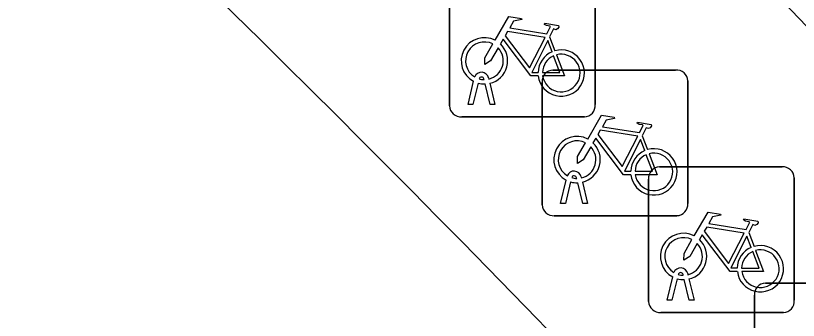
# Model space of a CAD drawing. Extents: x 161087 to 161926, y 382572 to 383873.
# Drawn here: x 161463.11 to 161468.48, y 383471.24 to 383473.33 of the extents above; entities that cross this region are included whole.
import ezdxf

# ---------------------------------------------------------------- set-up
doc = ezdxf.new("R2010")
doc.units = 0
for name, color, linetype in [('IMGEO_Fietsenrek', 7, 'Continuous'), ('IMGEO_Fietspad_gesloten', 7, 'Continuous'), ('IMGEO_OVBaan_gesloten', 7, 'Continuous'), ('IMGEO_Rijbaan_lokaal_gesloten', 7, 'Continuous'), ('IMGEO_Verkeerseiland_open', 7, 'Continuous')]:
    doc.layers.add(name, color=color, linetype=linetype)

msp = doc.modelspace()

# ---------------------------------------------------------------- linework, layer by layer
at = {"layer": 'IMGEO_Fietsenrek'}
for p, q in [((161466.0885, 383472.7079), (161466.0885, 383473.5488)), ((161466.0885, 383473.5488), (161466.0885, 383472.7079)), ((161467.0875, 383473.5581), (161467.0875, 383472.7172)), ((161467.0875, 383472.7172), (161467.0875, 383473.5581)), ((161466.7752, 383473.1822), (161466.8115, 383473.087)), ((161466.7979, 383472.9545), (161467.6388, 383472.9545)), ((161467.6388, 383472.9545), (161466.7979, 383472.9545)), ((161466.2155, 383472.7173), (161466.2538, 383472.8773)), ((161466.3259, 383472.8889), (161466.3249, 383472.8932)), ((161466.3566, 383472.9004), (161466.3584, 383472.8925)), ((161467.7225, 383472.8801), (161467.7225, 383472.0392)), ((161467.7225, 383472.0392), (161467.7225, 383472.8801)), ((161466.2842, 383472.8651), (161466.2489, 383472.7173)), ((161466.367, 383472.7173), (161466.3331, 383472.859)), ((161466.3654, 383472.8633), (161466.4004, 383472.7173)), ((161466.7235, 383472.0299), (161466.7235, 383472.8708)), ((161466.7235, 383472.8708), (161466.7235, 383472.0299)), ((161466.2489, 383472.7173), (161466.2155, 383472.7173)), ((161466.4004, 383472.7173), (161466.367, 383472.7173)), ((161467.0131, 383472.6335), (161466.1722, 383472.6335)), ((161466.1722, 383472.6335), (161467.0131, 383472.6335)), ((161467.4102, 383472.5042), (161467.4465, 383472.409)), ((161467.5279, 383472.2905), (161468.3688, 383472.2905)), ((161468.3688, 383472.2905), (161467.5279, 383472.2905)), ((161466.8505, 383472.0393), (161466.8888, 383472.1993)), ((161466.9192, 383472.1871), (161466.8839, 383472.0393)), ((161466.9609, 383472.2109), (161466.9599, 383472.2152)), ((161467.002, 383472.0393), (161466.9681, 383472.181)), ((161466.9916, 383472.2224), (161466.9934, 383472.2145)), ((161467.0004, 383472.1853), (161467.0354, 383472.0393)), ((161467.4535, 383471.3659), (161467.4535, 383472.2068)), ((161467.4535, 383472.2068), (161467.4535, 383471.3659)), ((161468.4525, 383472.2161), (161468.4525, 383471.3752)), ((161468.4525, 383471.3752), (161468.4525, 383472.2161)), ((161466.8839, 383472.0393), (161466.8505, 383472.0393)), ((161467.0354, 383472.0393), (161467.002, 383472.0393)), ((161467.6481, 383471.9555), (161466.8072, 383471.9555)), ((161466.8072, 383471.9555), (161467.6481, 383471.9555)), ((161468.1402, 383471.8402), (161468.1765, 383471.745)), ((161467.5805, 383471.3753), (161467.6188, 383471.5353)), ((161467.6909, 383471.5469), (161467.6899, 383471.5512)), ((161467.7216, 383471.5584), (161467.7234, 383471.5505)), ((161467.6492, 383471.5231), (161467.6139, 383471.3753)), ((161467.732, 383471.3753), (161467.6981, 383471.517)), ((161467.7304, 383471.5213), (161467.7654, 383471.3753)), ((161468.2539, 383471.4935), (161469.0948, 383471.4935)), ((161469.0948, 383471.4935), (161468.2539, 383471.4935)), ((161467.6139, 383471.3753), (161467.5805, 383471.3753)), ((161467.7654, 383471.3753), (161467.732, 383471.3753)), ((161468.1795, 383470.5689), (161468.1795, 383471.4098)), ((161468.1795, 383471.4098), (161468.1795, 383470.5689)), ((161468.3781, 383471.2915), (161467.5372, 383471.2915)), ((161467.5372, 383471.2915), (161468.3781, 383471.2915))]:
    msp.add_line(p, q, dxfattribs=at)
for points in [[(161466.4011, 383473.1592), (161466.4958, 383473.3227), (161466.582, 383473.3089), (161466.5837, 383473.3002), (161466.5276, 383473.2893), (161466.5014, 383473.244), (161466.7566, 383473.2032)], [(161466.7566, 383473.2032), (161466.7816, 383473.252), (161466.7765, 383473.256), (161466.7533, 383473.2597), (161466.7406, 383473.2672), (161466.7396, 383473.2703), (161466.7418, 383473.2749), (161466.8366, 383473.2598), (161466.8389, 383473.2495), (161466.8295, 383473.2371), (161466.8171, 383473.2307), (161466.8026, 383473.2369), (161466.7752, 383473.1822)], [(161466.7437, 383473.178), (161466.4869, 383473.219), (161466.4702, 383473.1902), (161466.6372, 383472.9699), (161466.7437, 383473.178)], [(161466.6968, 383472.9145), (161466.6471, 383472.9146), (161466.4564, 383473.1663), (161466.4374, 383473.1335)], [(161466.7917, 383473.08), (161466.7624, 383473.1568), (161466.653, 383472.9387), (161466.6957, 383472.9386)], [(161466.4218, 383473.1067), (161466.3702, 383473.0175), (161466.3303, 383472.9915), (161466.3315, 383473.039), (161466.386, 383473.1332)], [(161466.7257, 383472.9385), (161466.8456, 383472.9383), (161466.8024, 383473.0519)], [(161466.8222, 383473.0588), (161466.8772, 383472.9142), (161466.7271, 383472.9145)], [(161467.0361, 383472.4812), (161467.1308, 383472.6447), (161467.217, 383472.6309), (161467.2187, 383472.6222), (161467.1626, 383472.6113), (161467.1364, 383472.566), (161467.3916, 383472.5252)], [(161467.3916, 383472.5252), (161467.4166, 383472.574), (161467.4115, 383472.578), (161467.3883, 383472.5817), (161467.3756, 383472.5892), (161467.3746, 383472.5923), (161467.3768, 383472.5969), (161467.4716, 383472.5818), (161467.4739, 383472.5715), (161467.4645, 383472.5591), (161467.4521, 383472.5527), (161467.4376, 383472.5589), (161467.4102, 383472.5042)], [(161467.3787, 383472.5), (161467.1219, 383472.541), (161467.1052, 383472.5122), (161467.2722, 383472.2919), (161467.3787, 383472.5)], [(161467.0568, 383472.4287), (161467.0052, 383472.3395), (161466.9653, 383472.3135), (161466.9665, 383472.361), (161467.021, 383472.4552)], [(161467.3318, 383472.2365), (161467.2821, 383472.2366), (161467.0914, 383472.4883), (161467.0724, 383472.4555)], [(161467.4267, 383472.402), (161467.3974, 383472.4788), (161467.288, 383472.2607), (161467.3307, 383472.2606)], [(161467.3607, 383472.2605), (161467.4806, 383472.2603), (161467.4374, 383472.3739)], [(161467.4572, 383472.3808), (161467.5122, 383472.2362), (161467.3621, 383472.2365)], [(161467.7661, 383471.8172), (161467.8608, 383471.9807), (161467.947, 383471.9669), (161467.9487, 383471.9582), (161467.8926, 383471.9473), (161467.8664, 383471.902), (161468.1216, 383471.8612)], [(161468.1216, 383471.8612), (161468.1466, 383471.91), (161468.1415, 383471.914), (161468.1183, 383471.9177), (161468.1056, 383471.9252), (161468.1046, 383471.9283), (161468.1068, 383471.9329), (161468.2016, 383471.9178), (161468.2039, 383471.9075), (161468.1945, 383471.8951), (161468.1821, 383471.8887), (161468.1676, 383471.8949), (161468.1402, 383471.8402)], [(161468.1087, 383471.836), (161467.8519, 383471.877), (161467.8352, 383471.8482), (161468.0022, 383471.6279), (161468.1087, 383471.836)], [(161468.0618, 383471.5725), (161468.0121, 383471.5726), (161467.8214, 383471.8243), (161467.8024, 383471.7915)], [(161468.1567, 383471.738), (161468.1274, 383471.8148), (161468.018, 383471.5967), (161468.0607, 383471.5966)], [(161467.7868, 383471.7647), (161467.7352, 383471.6755), (161467.6953, 383471.6495), (161467.6965, 383471.697), (161467.751, 383471.7912)], [(161468.0907, 383471.5965), (161468.2106, 383471.5963), (161468.1674, 383471.7099)], [(161468.1872, 383471.7168), (161468.2422, 383471.5722), (161468.0921, 383471.5725)]]:
    msp.add_lwpolyline(points, dxfattribs=at)
for centre, radius, start, end in [((161466.3281, 383473.0179), 0.159, 62.6766, 242.1369), ((161466.3281, 383473.0179), 0.129, 63.3192, 238.903), ((161466.3281, 383473.0179), 0.129, 283.6043, 43.4302), ((161466.3281, 383473.0179), 0.159, 283.5766, 46.6042), ((161466.8547, 383472.9339), 0.159, 187.0065, 105.7708), ((161466.8547, 383472.9339), 0.159, 113.3408, 178.3217), ((161466.8547, 383472.9339), 0.129, 113.923, 177.9556), ((161466.8547, 383472.9339), 0.129, 188.6715, 104.5883), ((161466.3079, 383472.8893), 0.0499, 12.8025, 158.6934), ((161466.8012, 383472.8766), 0.0779, 92.4484, 184.2845), ((161466.8012, 383472.8766), 0.0779, 92.4484, 184.2845), ((161467.6446, 383472.8768), 0.0779, 2.4484, 94.2845), ((161467.6446, 383472.8768), 0.0779, 2.4484, 94.2845), ((161466.3079, 383472.8893), 0.0174, 12.8025, 163.4502), ((161466.3281, 383473.0179), 0.129, 253.415, 269.0204), ((161466.3281, 383473.0179), 0.159, 253.9967, 271.7867), ((161467.0098, 383472.7114), 0.0779, 272.4484, 4.2845), ((161467.0098, 383472.7114), 0.0779, 272.4484, 4.2845), ((161466.1664, 383472.7112), 0.0779, 182.4484, 274.2845), ((161466.1664, 383472.7112), 0.0779, 182.4484, 274.2845), ((161466.9631, 383472.3399), 0.159, 62.6766, 242.1369), ((161466.9631, 383472.3399), 0.129, 63.3192, 238.903), ((161466.9631, 383472.3399), 0.159, 283.5766, 46.6042), ((161466.9631, 383472.3399), 0.129, 283.6043, 43.4302), ((161467.4897, 383472.2559), 0.159, 113.3408, 178.3217), ((161467.4897, 383472.2559), 0.159, 187.0065, 105.7708), ((161467.4897, 383472.2559), 0.129, 113.923, 177.9556), ((161467.4897, 383472.2559), 0.129, 188.6715, 104.5883), ((161467.5312, 383472.2126), 0.0779, 92.4484, 184.2845), ((161467.5312, 383472.2126), 0.0779, 92.4484, 184.2845), ((161468.3746, 383472.2128), 0.0779, 2.4484, 94.2845), ((161468.3746, 383472.2128), 0.0779, 2.4484, 94.2845), ((161466.9429, 383472.2113), 0.0499, 12.8025, 158.6934), ((161466.9631, 383472.3399), 0.159, 253.9967, 271.7867), ((161466.9429, 383472.2113), 0.0174, 12.8025, 163.4502), ((161466.9631, 383472.3399), 0.129, 253.415, 269.0204), ((161466.8014, 383472.0332), 0.0779, 182.4484, 274.2845), ((161466.8014, 383472.0332), 0.0779, 182.4484, 274.2845), ((161467.6448, 383472.0334), 0.0779, 272.4484, 4.2845), ((161467.6448, 383472.0334), 0.0779, 272.4484, 4.2845), ((161467.6931, 383471.6759), 0.159, 62.6766, 242.1369), ((161467.6931, 383471.6759), 0.129, 63.3192, 238.903), ((161467.6931, 383471.6759), 0.129, 283.6043, 43.4302), ((161467.6931, 383471.6759), 0.159, 283.5766, 46.6042), ((161468.2197, 383471.5919), 0.159, 187.0065, 105.7708), ((161468.2197, 383471.5919), 0.159, 113.3408, 178.3217), ((161468.2197, 383471.5919), 0.129, 113.923, 177.9556), ((161468.2197, 383471.5919), 0.129, 188.6715, 104.5883), ((161467.6729, 383471.5473), 0.0499, 12.8025, 158.6934), ((161467.6729, 383471.5473), 0.0174, 12.8025, 163.4502), ((161467.6931, 383471.6759), 0.129, 253.415, 269.0204), ((161467.6931, 383471.6759), 0.159, 253.9967, 271.7867), ((161468.2572, 383471.4156), 0.0779, 92.4484, 184.2845), ((161468.2572, 383471.4156), 0.0779, 92.4484, 184.2845), ((161468.3748, 383471.3694), 0.0779, 272.4484, 4.2845), ((161468.3748, 383471.3694), 0.0779, 272.4484, 4.2845), ((161467.5314, 383471.3692), 0.0779, 182.4484, 274.2845), ((161467.5314, 383471.3692), 0.0779, 182.4484, 274.2845)]:
    msp.add_arc(centre, radius, start, end, dxfattribs=at)
at = {"layer": 'IMGEO_Fietspad_gesloten'}
msp.add_arc((161374.976, 383382.222), 127.8162, 42.050829, 49.107974, dxfattribs=at)
at = {"layer": 'IMGEO_OVBaan_gesloten'}
for centre, radius, start, end in [((161363.1331, 383370.1171), 150.6458, 40.103149, 48.487843), ((161378.2845, 383385.8399), 125.6471, 42.397505, 49.142714)]:
    msp.add_arc(centre, radius, start, end, dxfattribs=at)
at = {"layer": 'IMGEO_Rijbaan_lokaal_gesloten'}
msp.add_arc((161363.1331, 383370.1171), 150.6458, 40.103149, 48.487843, dxfattribs=at)
at = {"layer": 'IMGEO_Verkeerseiland_open'}
for centre, radius, start, end in [((161378.2845, 383385.8399), 125.6471, 42.397505, 49.142714), ((161374.976, 383382.222), 127.8162, 42.050829, 49.107974)]:
    msp.add_arc(centre, radius, start, end, dxfattribs=at)

doc.saveas('drawing.dxf')
